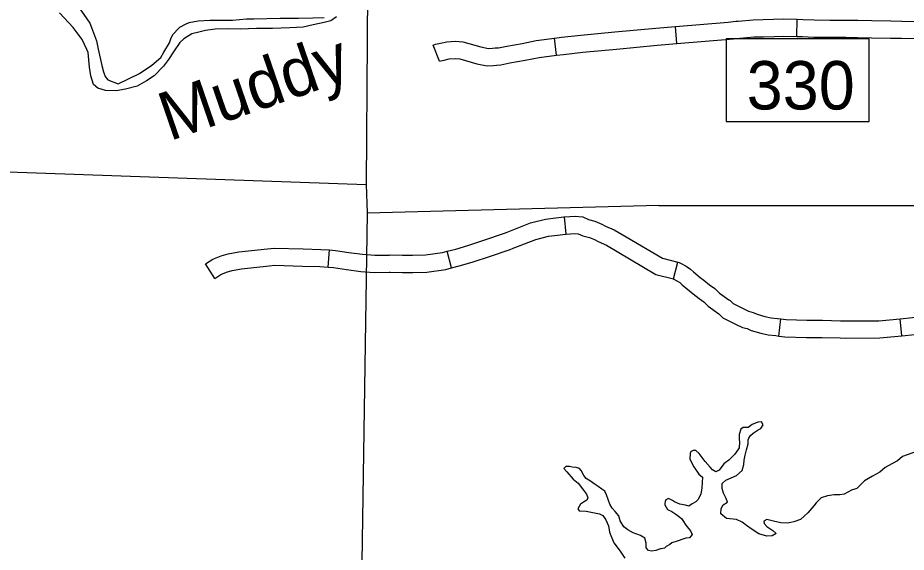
# Model space of a CAD drawing. Extents: x -492261 to -432772, y 1441225 to 1452922.
# Drawn here: x -463423.9 to -463202.9, y 1451246.2 to 1451379.2 of the extents above; entities that cross this region are included whole.
import ezdxf

# ---------------------------------------------------------------- set-up
doc = ezdxf.new("R2010")
doc.units = 0
doc.layers.add('Default', color=7, linetype='Continuous')

msp = doc.modelspace()

# ---------------------------------------------------------------- linework, layer by layer
at = {"layer": 'Default'}
for p, q in [((-463230.09, 1451374.56), (-463229.96, 1451378.85)), ((-463259.94, 1451372.78), (-463260.3, 1451377.05)), ((-463289.89, 1451369.89), (-463290.41, 1451374.14)), ((-463319, 1451368.39), (-463320.56, 1451372.39)), ((-463287.52, 1451325.38), (-463287.86, 1451329.65)), ((-463346.68, 1451317.14), (-463346.39, 1451321.42)), ((-463316, 1451316.95), (-463317.07, 1451321.1)), ((-463260.76, 1451314.24), (-463259.72, 1451318.39)), ((-463374.91, 1451314.35), (-463377.25, 1451317.94)), ((-463234.6, 1451300), (-463234.06, 1451304.25)), ((-463203.99, 1451300.05), (-463204.4, 1451304.32))]:
    msp.add_line(p, q, dxfattribs=at)
for points in [[(-463339.09, 1451740.72), (-463337.5, 1451641.25), (-463337.22, 1451633.29), (-463336.18, 1451489.83), (-463336.25, 1451481.82), (-463337.26, 1451337.74), (-463337.04, 1451330.58), (-463339.5, 1451167.68)], [(-463344.65, 1451379.49), (-463346.02, 1451378.46), (-463347.74, 1451378.06), (-463350.42, 1451377.49), (-463352.93, 1451376.92), (-463356.24, 1451376.69), (-463360.58, 1451376.52), (-463364.58, 1451376.52), (-463368.51, 1451376.41), (-463371.88, 1451376.47), (-463374.85, 1451376.41), (-463377.25, 1451376.07), (-463378.9, 1451375.61), (-463380.67, 1451375.21), (-463382.61, 1451373.96), (-463383.58, 1451373.1), (-463385.18, 1451370.75), (-463386.44, 1451368.81), (-463387.7, 1451367.21), (-463390.04, 1451364.75), (-463391.92, 1451363.49), (-463394.21, 1451362.18), (-463397.18, 1451361.43), (-463399.46, 1451361.03), (-463402.08, 1451361.15), (-463404.02, 1451361.66), (-463405.11, 1451362.58), (-463405.79, 1451364.81), (-463406.08, 1451366.93), (-463406.47, 1451370.59), (-463406.76, 1451371.33), (-463407.95, 1451373.79), (-463410.18, 1451376.82), (-463413.6, 1451380.43)], [(-463408.86, 1451381.91), (-463406.01, 1451377.91), (-463405.61, 1451376.82), (-463404.36, 1451373.45), (-463403.96, 1451371.39), (-463403.05, 1451367.33), (-463402.65, 1451365.78), (-463402.2, 1451364.64), (-463401.57, 1451363.78), (-463399, 1451362.81), (-463393.63, 1451365.32), (-463390.55, 1451367.44), (-463388.38, 1451369.32), (-463387.58, 1451370.64), (-463386.15, 1451372.98), (-463385.75, 1451374.19), (-463385.24, 1451375.16), (-463383.92, 1451376.59), (-463383.58, 1451376.87), (-463382.21, 1451377.67), (-463381.3, 1451378.07), (-463379.07, 1451378.47), (-463376.16, 1451378.59), (-463373.36, 1451378.59), (-463370.51, 1451378.64), (-463367.03, 1451378.93), (-463365.2, 1451378.93), (-463358.64, 1451379.1), (-463354.13, 1451379.15), (-463350.53, 1451379.21), (-463347.68, 1451379.27)], [(-463260.3, 1451377.05), (-463247.2, 1451378.16), (-463245.3, 1451378.35)], [(-463245.3, 1451378.35), (-463244.7, 1451378.4), (-463240.96, 1451378.74), (-463238.46, 1451378.76), (-463235.86, 1451378.89), (-463233.43, 1451378.95), (-463229.96, 1451378.85)], [(-463229.96, 1451378.85), (-463228.51, 1451378.8), (-463225.78, 1451378.71), (-463221.87, 1451378.65), (-463217.87, 1451378.64), (-463215.34, 1451378.6), (-463214.91, 1451378.59)], [(-463214.91, 1451378.59), (-463211.39, 1451378.54), (-463206.71, 1451378.44), (-463203.96, 1451378.4), (-463199.82, 1451378.31)], [(-463290.41, 1451374.14), (-463288.63, 1451374.36), (-463283.81, 1451374.93), (-463275.34, 1451375.71)], [(-463275.34, 1451375.71), (-463265.2, 1451376.63), (-463260.3, 1451377.05)], [(-463320.56, 1451372.39), (-463319.96, 1451372.62), (-463318.77, 1451372.9), (-463317.18, 1451373.23), (-463315.06, 1451373.39), (-463313.2, 1451373.27), (-463308.72, 1451371.96), (-463306.85, 1451371.6), (-463305.83, 1451371.66), (-463305.19, 1451371.71)], [(-463305.19, 1451371.71), (-463304.33, 1451371.78), (-463302.26, 1451372.18), (-463298.46, 1451372.85), (-463294.93, 1451373.59), (-463290.41, 1451374.14)], [(-463259.94, 1451372.78), (-463246.82, 1451373.89), (-463244.88, 1451374.08)], [(-463247.66, 1451353.44), (-463212.09, 1451353.44), (-463212.09, 1451373.99), (-463247.66, 1451373.99), (-463247.66, 1451353.44)], [(-463244.88, 1451374.08), (-463244.3, 1451374.14), (-463240.76, 1451374.46), (-463238.34, 1451374.47), (-463235.69, 1451374.6), (-463233.44, 1451374.67), (-463230.09, 1451374.56)], [(-463230.09, 1451374.56), (-463228.65, 1451374.52), (-463225.88, 1451374.42), (-463221.9, 1451374.36), (-463217.91, 1451374.36), (-463215.41, 1451374.31), (-463214.98, 1451374.31)], [(-463214.98, 1451374.31), (-463211.47, 1451374.25), (-463206.78, 1451374.15), (-463204.04, 1451374.12), (-463199.91, 1451374.03)], [(-463289.89, 1451369.89), (-463288.12, 1451370.11), (-463283.37, 1451370.67), (-463274.95, 1451371.44)], [(-463274.95, 1451371.44), (-463264.83, 1451372.37), (-463259.94, 1451372.78)], [(-463319, 1451368.39), (-463318.69, 1451368.51), (-463317.83, 1451368.71), (-463316.58, 1451368.98), (-463315.05, 1451369.1), (-463313.95, 1451369.02), (-463309.73, 1451367.79), (-463307.14, 1451367.29), (-463305.54, 1451367.38), (-463304.85, 1451367.44)], [(-463304.85, 1451367.44), (-463303.74, 1451367.53), (-463301.48, 1451367.97), (-463297.65, 1451368.65), (-463294.23, 1451369.36), (-463289.89, 1451369.89)], [(-463514.7, 1451344.13), (-463489.71, 1451343.15), (-463337.26, 1451337.74)], [(-463264.42, 1451332.47), (-463337.04, 1451330.58)], [(-463264.42, 1451332.47), (-463183.37, 1451332.45), (-463032.21, 1451328.16), (-463021.05, 1451327.61)], [(-463302.86, 1451325.62), (-463302.13, 1451325.87), (-463296.37, 1451328.14), (-463292.62, 1451329.11), (-463290.09, 1451329.38), (-463288.07, 1451329.63), (-463287.86, 1451329.65)], [(-463287.86, 1451329.65), (-463285.25, 1451329.85), (-463283.35, 1451329.64), (-463281.94, 1451329.01), (-463280.31, 1451328.58), (-463278.58, 1451327.87), (-463277.66, 1451327.36), (-463275.5, 1451326.46), (-463272.59, 1451324.73)], [(-463317.07, 1451321.1), (-463314.91, 1451321.66), (-463311.92, 1451322.53), (-463307.93, 1451323.87), (-463302.86, 1451325.62)], [(-463301.46, 1451321.56), (-463300.65, 1451321.85), (-463295.04, 1451324.05), (-463291.85, 1451324.88), (-463289.6, 1451325.12), (-463287.63, 1451325.37), (-463287.52, 1451325.38)], [(-463287.52, 1451325.38), (-463285.33, 1451325.55), (-463284.48, 1451325.45), (-463283.37, 1451324.96), (-463281.68, 1451324.51), (-463280.43, 1451324), (-463279.52, 1451323.5), (-463277.44, 1451322.62), (-463274.77, 1451321.04)], [(-463272.59, 1451324.73), (-463263.54, 1451319.36), (-463259.72, 1451318.39)], [(-463377.25, 1451317.94), (-463375.38, 1451319.15), (-463373.36, 1451319.99), (-463371.56, 1451320.46), (-463368.9, 1451320.98), (-463361.83, 1451321.73)], [(-463361.83, 1451321.73), (-463360.17, 1451321.9), (-463352.95, 1451321.69), (-463348.57, 1451321.57), (-463346.39, 1451321.42)], [(-463346.39, 1451321.42), (-463344.89, 1451321.31), (-463341.58, 1451320.77), (-463338.13, 1451320.36), (-463335.13, 1451320.12), (-463331.55, 1451320.16)], [(-463331.55, 1451320.16), (-463331.25, 1451320.17), (-463328.17, 1451320.09), (-463325.72, 1451320.12), (-463322.49, 1451320.21), (-463318.23, 1451320.8), (-463317.07, 1451321.1)], [(-463316, 1451316.95), (-463313.78, 1451317.52), (-463310.63, 1451318.44), (-463306.55, 1451319.82), (-463301.46, 1451321.56)], [(-463274.77, 1451321.04), (-463265.19, 1451315.35), (-463260.76, 1451314.24)], [(-463259.71, 1451318.39), (-463259.37, 1451318.31), (-463258.89, 1451318.03), (-463257.6, 1451317.4), (-463256.51, 1451316.67), (-463255.78, 1451315.97), (-463254.11, 1451314.55), (-463253.26, 1451313.91), (-463251.84, 1451312.78), (-463250.46, 1451311.83), (-463249.33, 1451310.7), (-463246.99, 1451309.03)], [(-463374.91, 1451314.35), (-463373.38, 1451315.35), (-463371.99, 1451315.92), (-463370.61, 1451316.28), (-463368.26, 1451316.74), (-463361.38, 1451317.47)], [(-463361.38, 1451317.47), (-463360.01, 1451317.61), (-463353.08, 1451317.41), (-463348.78, 1451317.29), (-463346.68, 1451317.14)], [(-463346.68, 1451317.14), (-463345.39, 1451317.05), (-463342.18, 1451316.53), (-463338.55, 1451316.1), (-463335.28, 1451315.84), (-463331.51, 1451315.88)], [(-463331.51, 1451315.88), (-463331.28, 1451315.88), (-463328.2, 1451315.8), (-463325.64, 1451315.83), (-463322.14, 1451315.93), (-463317.4, 1451316.59), (-463316, 1451316.95)], [(-463260.98, 1451314.29), (-463260.89, 1451314.24), (-463259.75, 1451313.68), (-463259.2, 1451313.31), (-463258.64, 1451312.78), (-463256.8, 1451311.21), (-463255.89, 1451310.52), (-463254.39, 1451309.33), (-463253.21, 1451308.52), (-463252.11, 1451307.42), (-463249.48, 1451305.54)], [(-463204.4, 1451304.32), (-463201.31, 1451304.61), (-463198.92, 1451305.08), (-463196.78, 1451306.01), (-463196.16, 1451306.56), (-463195.51, 1451307.25), (-463193.77, 1451310.18)], [(-463246.99, 1451309.03), (-463246.7, 1451308.82), (-463245.95, 1451308.06), (-463243.26, 1451306.76), (-463242.11, 1451306.19), (-463240.98, 1451305.89), (-463239.94, 1451305.4), (-463238.01, 1451304.88), (-463236.51, 1451304.51), (-463234.86, 1451304.35), (-463234.06, 1451304.25)], [(-463203.99, 1451300.05), (-463200.69, 1451300.36), (-463197.63, 1451300.96), (-463194.46, 1451302.35), (-463193.19, 1451303.47), (-463192.06, 1451304.66), (-463190.08, 1451308)], [(-463249.49, 1451305.55), (-463248.48, 1451304.52), (-463245.14, 1451302.9), (-463243.62, 1451302.16), (-463242.46, 1451301.85), (-463241.41, 1451301.36), (-463239.08, 1451300.73), (-463237.24, 1451300.28), (-463235.34, 1451300.09), (-463234.6, 1451300)], [(-463234.06, 1451304.25), (-463232.7, 1451304.08), (-463227.63, 1451303.94), (-463223.68, 1451303.94), (-463219.19, 1451303.79)], [(-463219.19, 1451303.79), (-463217.92, 1451303.75), (-463209.66, 1451303.82), (-463204.4, 1451304.32)], [(-463234.6, 1451300), (-463233.03, 1451299.8), (-463227.69, 1451299.65), (-463223.75, 1451299.65), (-463219.33, 1451299.51)], [(-463219.33, 1451299.51), (-463217.97, 1451299.47), (-463209.44, 1451299.53), (-463203.99, 1451300.05)], [(-463200.28, 1451271.23), (-463203.78, 1451269.99), (-463205.04, 1451268.9), (-463206.41, 1451268.16), (-463208.07, 1451267.26), (-463209.45, 1451266.12), (-463211.22, 1451265.15), (-463213.23, 1451263.96), (-463215.18, 1451262.02), (-463216.49, 1451261.62), (-463218.33, 1451260.6), (-463219.41, 1451260.49), (-463220.79, 1451260.44), (-463222.44, 1451260.22), (-463223.99, 1451259.71), (-463225.25, 1451258.45), (-463225.82, 1451257.77), (-463227.32, 1451256), (-463229.15, 1451254.35), (-463230.81, 1451253.78), (-463232.36, 1451253.44), (-463234.07, 1451253.51), (-463235.9, 1451253.92), (-463237.55, 1451254.33), (-463238.3, 1451253.93), (-463238.24, 1451253.3), (-463237.56, 1451252.55), (-463236.02, 1451251.57), (-463235.22, 1451250.88), (-463236.2, 1451250.25), (-463237.57, 1451250.14), (-463239.51, 1451250.73), (-463241.16, 1451251.82), (-463242.59, 1451252.8), (-463243.67, 1451253.67), (-463245.1, 1451254.3), (-463247.56, 1451254.6), (-463248.98, 1451255.75), (-463248.92, 1451257.07), (-463248.4, 1451257.98), (-463247.37, 1451258.67), (-463247.71, 1451259.59), (-463248.33, 1451260.85), (-463248.67, 1451262.05), (-463248.67, 1451263.26), (-463247.75, 1451264.11), (-463245.06, 1451265.25), (-463243.68, 1451266.5), (-463243.28, 1451268.04), (-463243.16, 1451269.07), (-463242.98, 1451270.33), (-463242.63, 1451271.65), (-463242.23, 1451273.14), (-463242.17, 1451274.17), (-463242.05, 1451274.57), (-463241.59, 1451275.26), (-463240.96, 1451275.83), (-463239.7, 1451276.68), (-463239.07, 1451277.02), (-463238.44, 1451277.88), (-463238.84, 1451278.68), (-463239.75, 1451278.57), (-463241.24, 1451277.95), (-463242.21, 1451277.26), (-463243.41, 1451277.27), (-463244.04, 1451276.81), (-463244.45, 1451275.5), (-463244.4, 1451274.35), (-463244.34, 1451273.61), (-463244.46, 1451272.17), (-463245.55, 1451270.63), (-463246.99, 1451269.09), (-463247.91, 1451268.47), (-463248.25, 1451268.18), (-463249.4, 1451266.64), (-463250.26, 1451266.19), (-463251.11, 1451266.7), (-463251.62, 1451267.34), (-463252.93, 1451268.78), (-463254.41, 1451270.79), (-463255.21, 1451271.54), (-463255.84, 1451271.54), (-463256.53, 1451271.14), (-463256.64, 1451270.74), (-463256.7, 1451269.31), (-463255.74, 1451267.47), (-463254.49, 1451265.63), (-463253.58, 1451264.88), (-463253.7, 1451262.19), (-463253.94, 1451260.65), (-463254.68, 1451259.22), (-463255.2, 1451258.76), (-463256.17, 1451258.25)], [(-463263.82, 1451247.06), (-463263.99, 1451247.05), (-463265.19, 1451246.65), (-463266.27, 1451246.42), (-463267.01, 1451246.65), (-463267.58, 1451247.28), (-463267.58, 1451248.43), (-463267.87, 1451249.68), (-463269.01, 1451250.31), (-463270.78, 1451251), (-463272.15, 1451251.74), (-463273.17, 1451252.49), (-463274.03, 1451254.03), (-463274.37, 1451255.23), (-463275.28, 1451256.32), (-463276.02, 1451257.12), (-463276.59, 1451258.15), (-463277.05, 1451259.3), (-463277.45, 1451260.44), (-463277.9, 1451261.36), (-463278.59, 1451261.87), (-463279.56, 1451262.56), (-463280.53, 1451263.19), (-463281.21, 1451263.7), (-463282.52, 1451264.56), (-463283.1, 1451265.3), (-463283.72, 1451266.56), (-463284.18, 1451267.02), (-463284.98, 1451267.31), (-463286, 1451267.36), (-463286.63, 1451267.48), (-463287.55, 1451267.48), (-463288.06, 1451267.02), (-463287.32, 1451266.16), (-463285.72, 1451264.39), (-463284.52, 1451263.36), (-463283.21, 1451261.59), (-463282.41, 1451260.67), (-463282.07, 1451259.7), (-463282.3, 1451259.13), (-463283.16, 1451258.61), (-463283.9, 1451258.15), (-463284.58, 1451257.01), (-463284.24, 1451256.5), (-463282.47, 1451256.44), (-463279.22, 1451255.75), (-463278.36, 1451255.29), (-463277.62, 1451254.26), (-463276.94, 1451252.72), (-463276.66, 1451251.17), (-463275.63, 1451248.54), (-463274.03, 1451246.42), (-463272.89, 1451244.71)], [(-463256.17, 1451258.25), (-463256.98, 1451257.68), (-463257.77, 1451257.91), (-463259.2, 1451258.15), (-463260.52, 1451258.73), (-463261.03, 1451259.07), (-463262, 1451259.59), (-463262.69, 1451259.25), (-463262.86, 1451258.85), (-463262.92, 1451258.28), (-463262.92, 1451257.94), (-463262.24, 1451256.84), (-463261.21, 1451256.32), (-463260.18, 1451255.69), (-463259.21, 1451254.94), (-463258.76, 1451254.54), (-463258.25, 1451253.79), (-463257.85, 1451253.16), (-463257.45, 1451252.58), (-463256.54, 1451251.49), (-463256.14, 1451250.57), (-463256.78, 1451249.77), (-463257.69, 1451249.72), (-463258.49, 1451249.44), (-463259.64, 1451248.98), (-463261.18, 1451248.48), (-463261.7, 1451248.08), (-463262.61, 1451247.57), (-463263.02, 1451247.22), (-463263.82, 1451247.06)]]:
    msp.add_lwpolyline(points, dxfattribs=at)
msp.add_lwpolyline([(-463247.66, 1451353.44), (-463212.09, 1451353.44), (-463212.09, 1451373.99), (-463247.66, 1451373.99)], close=True, dxfattribs=at)

# ---------------------------------------------------------------- texts
msp.add_text('Muddy', height=12.069, rotation=19, dxfattribs=at).set_placement((-463386.21, 1451348.47))
msp.add_text('330', height=12.057, dxfattribs=at).set_placement((-463242.57, 1451356.39))

doc.saveas('drawing.dxf')
